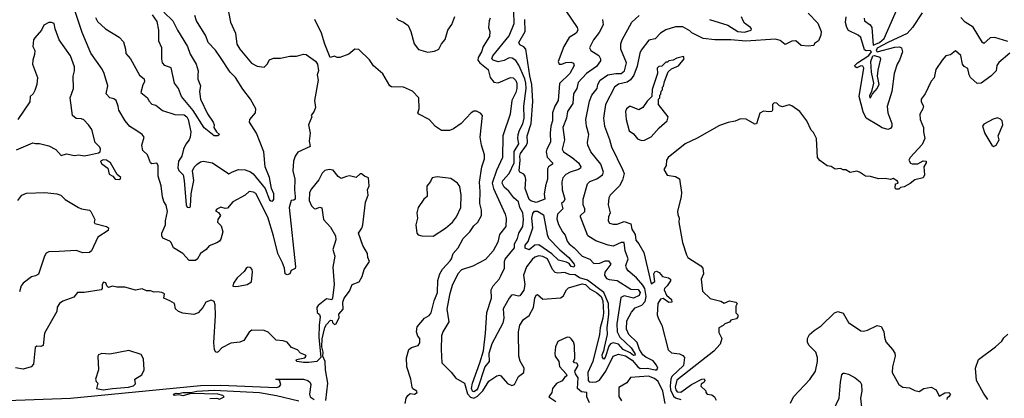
# Model space of a CAD drawing. Extents: x 1268547 to 1425625, y 515768 to 616754.
# Tile 317 of 507: x 1347799 to 1355075, y 558553 to 561354. Entities that reach past the tile are written whole.
import ezdxf

# ---------------------------------------------------------------- set-up
doc = ezdxf.new("R2010")
doc.units = 0

msp = doc.modelspace()

# ---------------------------------------------------------------- linework, layer by layer
at = {"layer": '0CON10XD'}
for points in [[(1349330.8, 561475), (1349355.7, 561335), (1349394.6, 561254.6), (1349402.4, 561172.4), (1349425.6, 561135), (1349512.8, 561032.8), (1349555, 561008.9), (1349605, 561002), (1349628, 561025), (1349645, 561056.2), (1349675, 561070), (1349725, 561068.8), (1349795, 561082.5), (1349845, 561083.3), (1349895, 561098.8), (1349915, 561096), (1349985, 561046.9), (1350000, 561025), (1350007.8, 560975), (1349998.2, 560945), (1350004.3, 560905), (1349978.1, 560755), (1349984.3, 560705), (1349975, 560676.7), (1349952.5, 560645), (1349956.7, 560635), (1349933.3, 560575), (1349946.1, 560515), (1349938.2, 560455), (1349946.4, 560415), (1349855.4, 560374.6), (1349835, 560343.8), (1349823, 560307), (1349817, 560235), (1349831.2, 560175), (1349828.9, 560095), (1349835.3, 560045.3), (1349833.8, 560026.2), (1349825, 560017.5), (1349803.9, 560016.1), (1349789.2, 559965), (1349838, 559525), (1349835, 559514.3), (1349805, 559498.8), (1349795.7, 559475), (1349775, 559465.6), (1349760.6, 559475), (1349755.7, 559515.7), (1349741.4, 559555), (1349705.7, 559625), (1349674.7, 559755), (1349631.7, 559891.7), (1349545, 560068), (1349527.9, 560077.9), (1349495, 560082.9), (1349463.9, 560056.1), (1349375, 560007.5), (1349335, 559960), (1349316.8, 559956.8), (1349285, 559967.1), (1349255, 559953.3), (1349245, 559940), (1349266.9, 559926.9), (1349282.5, 559905), (1349263.5, 559875), (1349260.9, 559855), (1349288.1, 559828.1), (1349300.7, 559785), (1349285, 559729.2), (1349275, 559714.3), (1349256.4, 559703.6), (1349198.1, 559681.9), (1349176.6, 559653.4), (1349136, 559625), (1349113.3, 559585), (1349097.7, 559572.3), (1349052.4, 559572.4), (1349005.6, 559625), (1348936, 559665), (1348918, 559705), (1348907.5, 559715), (1348857.5, 559737.5), (1348850, 559755), (1348850.4, 559775), (1348877.1, 559835), (1348875.5, 559865), (1348890, 559935), (1348881.7, 559981.7), (1348865, 560009.2), (1348855, 560043.8), (1348843.6, 560125), (1348821.1, 560195), (1348821.4, 560275), (1348811.7, 560291.7), (1348775, 560288), (1348766.2, 560295), (1348742.9, 560352.9), (1348710, 560385), (1348702.5, 560425), (1348718.9, 560485), (1348705, 560504.6), (1348665, 560531.5), (1348613.6, 560563.6), (1348579.2, 560605), (1348531.4, 560685), (1348527.5, 560715), (1348512.5, 560755), (1348495, 560769.1), (1348465, 560775.6), (1348438.6, 560805), (1348450, 560865), (1348422.2, 560955), (1348408, 560988), (1348324.6, 561105), (1348259.9, 561259.9), (1348208.1, 561415)], [(1348359.5, 561369.5), (1348375, 561340.8), (1348432, 561285), (1348534.6, 561224.6), (1348565, 561188.8), (1348580.5, 561135), (1348582.4, 561102.4), (1348616.7, 561065), (1348685, 560944), (1348718.6, 560915), (1348721.1, 560895), (1348707.9, 560872.1), (1348692.9, 560815), (1348744, 560775), (1348753.4, 560753.4), (1348775, 560728), (1348805, 560722), (1348855, 560680.8), (1348945, 560653.1), (1349015, 560648.8), (1349035, 560636.2), (1349044.1, 560614.1), (1349064.3, 560525), (1349057.8, 560485), (1349052.2, 560465), (1349026.6, 560433.4), (1349009.4, 560395), (1348997, 560345), (1348973.2, 560306.8), (1348967.8, 560257.8), (1348975, 560237.1), (1349007.1, 560205), (1349015.2, 560165), (1349029.2, 559985), (1349037.3, 559967.3), (1349055, 559964.1), (1349062.2, 559975), (1349065.4, 560065), (1349084.7, 560165), (1349076.9, 560235), (1349088.3, 560261.7), (1349109.2, 560285), (1349135, 560302.5), (1349155, 560307.1), (1349223.6, 560293.6), (1349345, 560213.1), (1349370.6, 560229.4), (1349415.6, 560244.4), (1349465, 560242.9), (1349505, 560227.7), (1349525, 560214.3), (1349613, 560105), (1349645, 560021.6), (1349655, 560012.9), (1349668.2, 560011.8), (1349676.3, 560023.7), (1349678.1, 560045), (1349676.2, 560065), (1349659.8, 560105), (1349645.9, 560185.9), (1349612.1, 560265), (1349602, 560375), (1349547.8, 560515), (1349498, 560595), (1349500, 560615), (1349542, 560665), (1349544.3, 560695), (1349505, 560766.4), (1349448.8, 560838.8), (1349394.1, 560925), (1349354.3, 560964.3), (1349283.1, 561075), (1349245, 561128.5), (1349192.2, 561185), (1349174.4, 561235), (1349104.6, 561345), (1349094.2, 561385)], [(1348865, 561410), (1348931.5, 561345), (1348965, 561275.7), (1349039.7, 561155), (1349059.2, 561099.2), (1349103.3, 561025), (1349118.1, 560975), (1349114.2, 560944.2), (1349114.2, 560914.2), (1349133.9, 560863.9), (1349128.5, 560821.5), (1349134.7, 560765), (1349186.5, 560656.5), (1349229.5, 560595), (1349235.8, 560575), (1349233.1, 560555), (1349253.8, 560523.8), (1349275.8, 560505), (1349263.8, 560495), (1349236, 560495), (1349163, 560553), (1349080.8, 560680.8), (1348993.8, 560785), (1348972.2, 560845), (1348942.3, 560885), (1348918.4, 560998.4), (1348872, 561015), (1348855, 561034), (1348848.7, 561065), (1348848.1, 561145), (1348826.9, 561195), (1348827.1, 561275), (1348815, 561340.5), (1348779.4, 561389.4)], [(1350584.7, 561365), (1350595, 561352.4), (1350635.3, 561335.2), (1350669.8, 561309.8), (1350690, 561265), (1350715, 561174), (1350745, 561134), (1350815, 561112.9), (1350865, 561120), (1350896.7, 561135), (1350915, 561175.8), (1350943, 561207), (1350962.7, 561275), (1350993.2, 561316.8), (1351015, 561376.4)], [(1352106.9, 561355), (1352110.6, 561315), (1352081.3, 561258.7), (1352038.5, 561205), (1352010, 561145), (1352020.8, 561125), (1352078.4, 561088.4), (1352091.8, 561065), (1352091.5, 561048.5), (1352062, 561008), (1351986.8, 560955), (1351925, 560890), (1351915.2, 560844.8), (1351891.8, 560805), (1351886.3, 560733.7), (1351848.2, 560675), (1351840.5, 560625), (1351813.6, 560555), (1351824.5, 560465), (1351806.9, 560395), (1351817.8, 560375), (1351881.5, 560335), (1351929.1, 560295), (1351946.7, 560265), (1351942.9, 560255), (1351927.5, 560245), (1351865.8, 560225.8), (1351835, 560207.9), (1351812.7, 560185), (1351805.5, 560155), (1351808.9, 560095), (1351828.3, 560025), (1351820.7, 560009.3), (1351803.3, 559995), (1351812.3, 559955), (1351773.9, 559915), (1351769.2, 559880.8), (1351779.9, 559839.9), (1351809.1, 559785), (1351830.9, 559760.9), (1351845.9, 559715), (1351859.3, 559695), (1351896.8, 559666.8), (1351955, 559605.2), (1352011.7, 559581.7), (1352041.1, 559551.1), (1352085, 559551.5), (1352125, 559570.8), (1352149.3, 559569.3), (1352166.5, 559545), (1352121.9, 559485), (1352120.6, 559465), (1352135, 559439.2), (1352155, 559430.8), (1352215, 559424.8), (1352315, 559360.7), (1352368.9, 559358.9), (1352384.8, 559335), (1352376.2, 559313.8), (1352335, 559294), (1352265, 559310.5), (1352241.1, 559298.9), (1352211.1, 559105), (1352215.2, 559045.2), (1352234.2, 559004.2), (1352317.7, 558927.7), (1352346, 558885), (1352348.1, 558871.9), (1352335, 558869.5), (1352310.6, 558890.6), (1352258.8, 558915), (1352225, 558952.6), (1352185, 558964.1), (1352164, 558956), (1352151.6, 558938.4), (1352125, 558854.6), (1352115, 558842.5), (1352105, 558855.6), (1352102.5, 558875), (1352119, 558911), (1352120.1, 558930.1), (1352142.1, 559025), (1352141.2, 559075), (1352152.1, 559175), (1352149.6, 559255), (1352116.8, 559336.8), (1351995, 559426.7), (1351935.1, 559445.1), (1351905, 559466.5), (1351865, 559469.5), (1351825, 559484.1), (1351775, 559479.3), (1351755, 559484.7), (1351736.1, 559505), (1351700.4, 559585), (1351665, 559603.2), (1351635, 559606), (1351605, 559596.4), (1351585, 559580.2), (1351545.2, 559525), (1351523.2, 559465), (1351532.3, 559395), (1351525, 559352.3), (1351495, 559311.2), (1351485, 559308.8), (1351445, 559319.6), (1351432.2, 559315), (1351415, 559294.5), (1351372.9, 559215), (1351376.7, 559145), (1351370.2, 559109.8), (1351288.7, 558955), (1351267, 558885), (1351267.9, 558825), (1351237.4, 558785), (1351185, 558629), (1351175, 558613.2), (1351155, 558601.8), (1351145, 558605.8), (1351138, 558625), (1351145.1, 558665), (1351200.3, 558815), (1351225.9, 558905), (1351241.7, 559035), (1351251.5, 559188.5), (1351284.6, 559294.6), (1351283.6, 559355), (1351296.8, 559385), (1351342.2, 559435), (1351355, 559458.5), (1351380.5, 559515), (1351381, 559565), (1351387.7, 559582.3), (1351455.1, 559664.9), (1351456.2, 559695), (1351478, 559735), (1351488.2, 559775), (1351516.2, 559825), (1351522.7, 559875), (1351517.9, 559925), (1351494.1, 559965), (1351486.2, 560006.2), (1351450.6, 560035), (1351414.6, 560085), (1351380, 560115), (1351363.8, 560145), (1351368.7, 560165), (1351415, 560216.1), (1351454.2, 560295), (1351452.3, 560377.7), (1351486.3, 560435), (1351479.1, 560475), (1351483.7, 560505), (1351493.1, 560536.9), (1351517.2, 560582.8), (1351526.9, 560625), (1351523.9, 560715), (1351541.3, 560845), (1351540.4, 560885), (1351533, 560915), (1351488, 561018), (1351465, 561051.8), (1351437.7, 561067.7), (1351415, 561071.9), (1351378.5, 561051.5), (1351335, 561040.8), (1351298, 561055), (1351288.5, 561065), (1351296.2, 561085), (1351417.2, 561235), (1351452.5, 561325), (1351450.8, 561415)], [(1351835, 561420), (1351918.1, 561295), (1351922.5, 561275), (1351912.2, 561255), (1351859.5, 561220.5), (1351820, 561155), (1351779, 561045), (1351784.5, 561025), (1351804.3, 561025.7), (1351835, 561036.8), (1351875, 561040), (1351892.5, 561032.5), (1351895.6, 561015.6), (1351865.3, 560955), (1351787.3, 560882.7), (1351777.5, 560755), (1351753, 560715), (1351735.9, 560664.1), (1351735.9, 560605), (1351724.2, 560565), (1351719.7, 560515), (1351722.2, 560447.8), (1351693.9, 560395), (1351689.4, 560375), (1351697.7, 560337.7), (1351736.2, 560295), (1351735.5, 560285), (1351707.6, 560265), (1351700.1, 560249.9), (1351700.1, 560175), (1351683.4, 560125), (1351673.8, 560063.8), (1351678.9, 560025), (1351615, 560002.4), (1351575, 560012.9), (1351565, 560023.1), (1351534.8, 560105), (1351539.1, 560170.9), (1351534.9, 560195), (1351525, 560210.7), (1351496.1, 560225), (1351491, 560235), (1351497.7, 560315)], [(1352146.8, 559686.8), (1352056.8, 559716.8), (1351997.8, 559755), (1351943.3, 559895), (1351944.4, 559905), (1351975.5, 559935), (1351975.5, 559955), (1351963.1, 559983.1), (1351962.4, 560025), (1351995, 560138.6), (1352012.4, 560157.6), (1352063.4, 560176.6), (1352087.4, 560192.6), (1352105, 560206.5), (1352113.1, 560225), (1352094.3, 560284.3), (1352019.1, 560375), (1351998.5, 560425), (1351994.7, 560445), (1352004.6, 560505), (1351987.5, 560565), (1351982.9, 560615), (1352010, 560750), (1352028.1, 560795), (1352065.2, 560845), (1352071.1, 560875), (1352089, 560905), (1352145, 560945.3), (1352204.3, 560955.7), (1352245, 560955.5), (1352269.5, 560975), (1352283.9, 561035), (1352242, 561135), (1352242.1, 561175), (1352250.8, 561205), (1352322.5, 561335), (1352376.9, 561385)], [(1353625, 561402), (1353697.7, 561327.7), (1353722.9, 561265), (1353720.5, 561239.5), (1353703, 561197), (1353673.6, 561176.4), (1353667, 561163), (1353625, 561157.5), (1353575, 561163.3), (1353535, 561196.7), (1353504.2, 561195.8), (1353455, 561170), (1353419.7, 561199.7), (1353385, 561209.1), (1353165, 561194.9), (1353055, 561203.5), (1352935, 561204.3), (1352850.6, 561215), (1352766.4, 561256.4), (1352751.2, 561271.2), (1352699.5, 561299.5), (1352645, 561300), (1352575, 561279.6), (1352535.6, 561254.4), (1352495, 561212.5), (1352448.3, 561201.7), (1352392.2, 561127.8), (1352381.6, 561105), (1352361.5, 561008.5), (1352337.3, 560942.7), (1352312.4, 560907.6), (1352287.7, 560892.3), (1352225, 560877.5), (1352195.6, 560854.4), (1352128.5, 560725), (1352112.5, 560625), (1352120, 560565), (1352158, 560468), (1352171.9, 560411.9), (1352253.5, 560245), (1352266.8, 560215), (1352254.2, 560165.8), (1352230.6, 560125), (1352163.5, 560055), (1352152.1, 560035), (1352146.7, 559985), (1352161.9, 559925), (1352150, 559895), (1352148.8, 559865), (1352157.7, 559847.7), (1352185, 559840), (1352215, 559841.2), (1352265, 559860.8), (1352314.4, 559844.4), (1352322.3, 559805), (1352348, 559765), (1352352.6, 559722.6), (1352375.5, 559695), (1352412, 559632), (1352465, 559398.8), (1352493, 559417), (1352485.8, 559475), (1352492.4, 559487.6), (1352505, 559493.8), (1352523.9, 559483.9), (1352550, 559455), (1352593.8, 559445), (1352607.3, 559435), (1352607.3, 559422.7), (1352583.8, 559385), (1352564.1, 559365.9), (1352562.3, 559355), (1352577.7, 559315), (1352616.1, 559285), (1352618.6, 559265), (1352595, 559261.1), (1352555, 559290.3), (1352534.4, 559285.6), (1352515.6, 559255), (1352510.8, 559170.8), (1352520, 559140), (1352545.2, 559095.2), (1352591.9, 558911.9), (1352615, 558888.8), (1352675, 558883.1), (1352699.3, 558869.3), (1352711.3, 558855), (1352703.3, 558795), (1352619, 558715), (1352610.8, 558695), (1352605.2, 558645), (1352609, 558615), (1352629.5, 558569.5), (1352645, 558555.7), (1352684.5, 558545)], [(1352896.7, 561355), (1353032.3, 561312.3), (1353105, 561265.7), (1353155, 561260), (1353203.9, 561276.1), (1353206, 561285), (1353199.2, 561295), (1353155, 561326.5), (1353144.6, 561345.4), (1353133.2, 561375)], [(1354469.2, 561405), (1354396.9, 561295), (1354358.1, 561251.9), (1354215, 561185.9), (1354135, 561141.7), (1354128, 561125), (1354136.6, 561116.6), (1354265, 561150.4), (1354301.6, 561151.6), (1354314.6, 561144.6), (1354322.5, 561115), (1354301.1, 561055), (1354282.3, 561025), (1354261.6, 560955), (1354245, 560821.2), (1354209.3, 560710.7), (1354213.9, 560665), (1354242.9, 560585), (1354245, 560562.9), (1354235, 560548.1), (1354215, 560541.7), (1354172.7, 560552.7), (1354145, 560571.2), (1354055.3, 560625.3), (1354031.9, 560671.9), (1354002.6, 560785), (1354035.9, 560995), (1354028.7, 561008.7), (1354015, 561011.7), (1353985, 560997.3), (1353972.3, 561005), (1353970.4, 561015), (1353989.1, 561035), (1354075, 561088.7), (1354092.7, 561115), (1354085, 561125.4), (1354055, 561124), (1354041.5, 561131.5), (1354015, 561221.2), (1353995, 561239.5), (1353925, 561272.5), (1353910.7, 561295), (1353902.7, 561332.7), (1353906.4, 561375)], [(1354040, 561365), (1354041.8, 561345), (1354083.5, 561315), (1354096.1, 561296.1), (1354105.3, 561165.3), (1354154, 561185), (1354186.6, 561215), (1354285, 561437.8)], [(1348275, 560346.7), (1348315, 560353.8), (1348381.2, 560368.8), (1348393.8, 560376.2), (1348396.7, 560395), (1348390.5, 560410.5), (1348355.8, 560445.8), (1348330.9, 560540.9), (1348306.4, 560576.4), (1348271.8, 560611.8), (1348255, 560620), (1348215, 560621.5), (1348188.6, 560645), (1348171.9, 560775), (1348195.4, 560845), (1348193.8, 560935), (1348204.5, 560975), (1348204.5, 561005), (1348175.5, 561085), (1348090.8, 561205), (1348060, 561285), (1348053.3, 561325), (1348035, 561333.8), (1348015, 561332), (1347977, 561313), (1347961.2, 561275), (1347909.7, 561220.3), (1347902, 561205), (1347896.2, 561155), (1347910, 561125), (1347908.8, 561095), (1347896, 561054), (1347894.5, 561024.5), (1347930, 560925), (1347925.7, 560875), (1347910.5, 560829.5), (1347897.5, 560805), (1347876.2, 560785), (1347874.2, 560745), (1347784.2, 560615)], [(1350648.6, 558515), (1350656, 558555), (1350668, 558575), (1350685, 558588), (1350715.7, 558584.3), (1350736.7, 558595), (1350733.3, 558605), (1350705, 558623.8), (1350698.6, 558635), (1350690, 558695), (1350660.4, 558785), (1350658.1, 558851.9), (1350675.7, 558915), (1350695, 558928.9), (1350742.5, 558945), (1350755, 558962.5), (1350756.2, 558995), (1350741.9, 559011.9), (1350730.6, 559045), (1350735, 559081.2), (1350790.8, 559145), (1350825.3, 559164.7), (1350840, 559185), (1350861.1, 559275), (1350885.7, 559335), (1350888.4, 559425), (1350904.7, 559475), (1350922.5, 559507.5), (1350979.8, 559570.2), (1350990.9, 559585), (1351003.2, 559625), (1351038.9, 559665), (1351076.5, 559735), (1351125, 559784.4), (1351155, 559828.8), (1351184.5, 559855), (1351211.1, 559905), (1351210.6, 559945), (1351198.7, 559995), (1351202.6, 560082.6), (1351197.2, 560152.7), (1351214.6, 560265), (1351234.6, 560325), (1351233.8, 560355), (1351210.9, 560425), (1351202.1, 560485), (1351218.8, 560645), (1351205, 560662.5), (1351175, 560676), (1351155, 560677.5), (1351136.2, 560665), (1351061.2, 560585), (1351005, 560546), (1350975.9, 560534.1), (1350915, 560534.3), (1350872.4, 560562.4), (1350825, 560615.8), (1350747.5, 560655), (1350740, 560665), (1350750, 560695), (1350747.5, 560775), (1350702.5, 560825), (1350635, 560853.8), (1350546.4, 560856.4), (1350535, 560863.3), (1350483, 560953), (1350412.3, 561012.3), (1350385, 561056.7), (1350305, 561133.3), (1350275, 561136.2), (1350231.2, 561098.8), (1350165, 561074), (1350145, 561074), (1350125, 561083.3), (1350093.8, 561075), (1350053.1, 561173.1), (1350030, 561255), (1349978.8, 561355)], [(1351275, 561364), (1351268.5, 561345), (1351264.2, 561295), (1351274, 561265), (1351271.7, 561228.3), (1351223.8, 561155), (1351212.5, 561115), (1351186.9, 561075), (1351185.3, 561055), (1351199.7, 561035), (1351260.7, 560985), (1351275.9, 560925.9), (1351302.6, 560892.6), (1351335, 560885.9), (1351425, 560926.2), (1351445, 560922.7), (1351464.4, 560904.4), (1351473, 560883), (1351472.9, 560845), (1351465, 560814.5), (1351435.7, 560755), (1351424.6, 560654.6), (1351369.1, 560495), (1351366.3, 560333.6), (1351323.1, 560236.9), (1351291.3, 560145), (1351300.2, 560105), (1351387.1, 559915), (1351393.6, 559885), (1351391.2, 559825), (1351345, 559764), (1351332.6, 559707.4), (1351298.9, 559645), (1351240.7, 559579.3), (1351148.4, 559531.6), (1351065, 559502.5), (1351035.7, 559475), (1350995, 559386.7), (1350975, 559317.5), (1350956.4, 559213.6), (1350970.5, 559119.5), (1350926, 559045), (1350916, 559015), (1350912.5, 558915), (1350918.6, 558815), (1350987.2, 558747.3), (1351021.9, 558701.9), (1351086.4, 558666.4), (1351107.5, 558587.5), (1351131.5, 558561.5), (1351155, 558553.3), (1351181.4, 558568.6), (1351221.5, 558608.5), (1351265, 558679.6), (1351325, 558720), (1351345, 558724.4), (1351355, 558719.4), (1351405, 558661.5), (1351435, 558648.6), (1351455.4, 558654.6), (1351485, 558713.6), (1351525.6, 558745), (1351527.9, 558775), (1351498.1, 558828.1), (1351487.3, 558865), (1351484.2, 559045.8), (1351495.6, 559094.4), (1351522.5, 559135), (1351565, 559165.6), (1351595.6, 559225), (1351605, 559293.3), (1351615, 559316), (1351625, 559322), (1351665, 559286.2), (1351795, 559296.4), (1351815, 559308.6), (1351838.9, 559355), (1351855, 559369.7), (1351955, 559399.7), (1351981.3, 559395), (1352012.9, 559362.9), (1352065, 559334.1), (1352096.3, 559305), (1352107.2, 559275), (1352113.5, 559185), (1352108.5, 559145), (1352087.5, 559075), (1352083.2, 559025), (1352034.4, 558825), (1351996.5, 558745), (1351999.2, 558685), (1352006.5, 558675), (1352031.5, 558671.5), (1352059.1, 558675), (1352083.5, 558686.5), (1352131.5, 558755), (1352185.7, 558864.3), (1352225, 558880.8), (1352275, 558866.7), (1352324, 558835), (1352366.2, 558786.2), (1352385, 558774.7), (1352435, 558777.1), (1352496, 558764), (1352506.7, 558765), (1352514.5, 558775), (1352505, 558798.7), (1352480.4, 558830.4), (1352425, 558857.3), (1352405, 558875.9), (1352380.4, 558915), (1352361.6, 558965), (1352299.5, 559025), (1352283.1, 559065), (1352285.3, 559125), (1352320.6, 559189.4), (1352347.3, 559222.7), (1352396.9, 559243.1), (1352420, 559270), (1352428, 559305), (1352419.4, 559365), (1352405, 559391.2), (1352357.5, 559445), (1352296.5, 559495), (1352282.3, 559515), (1352279.3, 559535), (1352295.9, 559585), (1352272.3, 559645), (1352266.8, 559705), (1352245, 559705.2), (1352185, 559678.4), (1352146.8, 559686.8)], [(1351497.7, 560315), (1351495.5, 560345), (1351501, 560365), (1351544.8, 560425), (1351552.3, 560445), (1351548.4, 560495), (1351577.9, 560585), (1351592, 560748), (1351584.7, 560875), (1351568.9, 560938.9), (1351538.3, 561135), (1351525, 561153.3), (1351495, 561167.9), (1351486.3, 561185), (1351533.2, 561266.8), (1351533.1, 561355)], [(1355101.3, 561191.3), (1355005, 561222.1), (1354971.8, 561218.2), (1354925, 561176.2), (1354915, 561183.8), (1354845, 561299.1), (1354785, 561334.4), (1354755, 561370)], [(1355115, 561105.4), (1355033.7, 561036.3), (1355021.2, 561015), (1355014.5, 560975), (1354976.2, 560935), (1354905, 560884.3), (1354875, 560881.2), (1354825, 560926.2), (1354814.4, 560945), (1354805, 560993.3), (1354778.3, 561008.3), (1354766.2, 561025), (1354755, 561087.5), (1354715, 561122.5), (1354677, 561093), (1354643.3, 561085), (1354615, 561053.8), (1354570, 560985), (1354556.2, 560923.8), (1354535, 560898.8), (1354489.4, 560805), (1354460, 560765), (1354461.4, 560745), (1354477.5, 560715), (1354473.8, 560695), (1354452, 560655), (1354454, 560615), (1354479.2, 560555), (1354478.1, 560525), (1354488.5, 560475), (1354468.9, 560431.1), (1354380, 560335), (1354370, 560315), (1354381.7, 560291.7), (1354395, 560287.5), (1354435, 560286.7), (1354475, 560308.8), (1354496.7, 560306.7), (1354497.5, 560295), (1354480, 560265), (1354486, 560205), (1354475, 560183.8), (1354415, 560170), (1354378.3, 560141.7), (1354335, 560117.5), (1354308.3, 560111.7), (1354295, 560100), (1354275, 560100), (1354268.3, 560108.3), (1354271.7, 560138.3), (1354290, 560145), (1354285, 560160), (1354255, 560180), (1354235, 560172.5), (1354195, 560180), (1354145, 560176.2), (1354087, 560193), (1354050, 560195), (1354006.1, 560226.1), (1353985, 560233.8), (1353935, 560223.3), (1353905, 560242.5), (1353885, 560242.5), (1353865, 560252.5), (1353825, 560247.5), (1353795, 560267.5), (1353765, 560273.3), (1353711.2, 560311.2), (1353693.8, 560335), (1353687.1, 560475), (1353665, 560520), (1353647.5, 560537.5), (1353615.8, 560605.8), (1353564.2, 560674.2), (1353505, 560716.2), (1353485, 560723.8), (1353435, 560709.2), (1353415, 560716), (1353395, 560736.9), (1353375, 560738.9), (1353362.9, 560725), (1353363.3, 560685), (1353357.5, 560675), (1353335, 560671.2), (1353295, 560676.9), (1353269.1, 560660.9), (1353245, 560582.5), (1353230.9, 560580.9), (1353166.9, 560616.9), (1353125, 560619.6), (1353087, 560603), (1353035, 560592.9), (1352969.6, 560570.4), (1352805, 560477.4), (1352715.9, 560435), (1352592.2, 560335), (1352578, 560315), (1352576.7, 560275), (1352560, 560245), (1352583.9, 560203.9), (1352645, 560193.8), (1352676, 560176), (1352689.2, 560075), (1352687.1, 560045), (1352660, 559935), (1352662.9, 559912.9), (1352673.1, 559885), (1352670, 559855), (1352697.3, 559705), (1352725.7, 559615), (1352737.1, 559595), (1352833, 559533), (1352847.5, 559515), (1352851.2, 559475), (1352835.6, 559435), (1352844.6, 559344.6), (1352902.6, 559292.6), (1352980.8, 559270.8), (1353005, 559257.5), (1353045, 559273.8), (1353090, 559265), (1353100, 559255), (1353090, 559235), (1353090, 559185), (1353105, 559170), (1353106.7, 559155), (1353095, 559140), (1353055, 559130), (1353045, 559117.5), (1353010, 559105), (1352998.3, 559091.7), (1352966.7, 559075), (1352965, 559040), (1352987.5, 558995), (1352975.8, 558954.2), (1352927.6, 558902.4), (1352655, 558687.1), (1352642.7, 558635), (1352647.3, 558615), (1352657.7, 558602.3), (1352685, 558599.2), (1352763.7, 558656.3), (1352840, 558695), (1352856.2, 558696.2), (1352862.5, 558685), (1352856.7, 558673.3), (1352835, 558657.5), (1352833.6, 558643.6), (1352868.3, 558608.3), (1352870, 558595), (1352880, 558585), (1352915, 558580), (1352933, 558563), (1352945, 558540)], [(1354085, 560774), (1354082, 560795), (1354096.9, 560823.1), (1354109.8, 560885), (1354092.6, 560965), (1354088.8, 561045), (1354104.4, 561085), (1354115, 561089.5), (1354155.1, 561075.1), (1354159.3, 561065), (1354139.9, 560980.1), (1354136.1, 560935), (1354148.3, 560875), (1354135, 560845.9), (1354101.9, 560808.1), (1354085, 560774)], [(1352395, 560460.5), (1352415, 560463.5), (1352465, 560486.2), (1352525.3, 560554.7), (1352583.8, 560605), (1352590, 560635), (1352520, 560725), (1352520, 560765), (1352530, 560775), (1352530, 560795), (1352537, 560803), (1352540, 560825), (1352550, 560835), (1352550, 560855), (1352557, 560863), (1352563, 560897), (1352591.7, 560968.3), (1352615, 560990), (1352668.3, 561011.7), (1352710, 561065), (1352705, 561080), (1352655, 561070), (1352627, 561053), (1352595, 561050), (1352585, 561040), (1352575, 561040), (1352545, 561010), (1352523, 561007), (1352510, 560995), (1352512.5, 560955), (1352473.6, 560836.4), (1352470, 560785), (1352435, 560751.2), (1352405, 560704.2), (1352375, 560685.8), (1352315, 560711.2), (1352305, 560711.2), (1352282, 560695), (1352275.8, 560675), (1352281.9, 560615), (1352301.8, 560531.8), (1352335, 560510), (1352365, 560471.1), (1352395, 560460.5)], [(1354995, 560416.7), (1355015, 560424.2), (1355037.5, 560465), (1355030, 560495), (1355064.2, 560575), (1355060, 560605), (1355048.3, 560618.3), (1355025, 560626.7), (1354991.7, 560618.3), (1354925, 560580.8), (1354913.4, 560565), (1354931.4, 560511.4), (1354984.2, 560424.2), (1354995, 560416.7)], [(1347775, 560392), (1347895, 560443.3), (1347915, 560436.7), (1347945, 560438.8), (1348015, 560421.2), (1348065, 560393.3), (1348105, 560350), (1348145, 560361.2), (1348205, 560350), (1348235, 560353.8), (1348275, 560346.7)], [(1348535, 560172), (1348542.5, 560175), (1348546.1, 560186.1), (1348519.3, 560209.3), (1348470, 560295), (1348440, 560315), (1348415, 560316.2), (1348400.5, 560309.5), (1348396.7, 560305), (1348405, 560287.5), (1348450, 560255), (1348460.5, 560210.5), (1348487.5, 560195), (1348503.9, 560173.9), (1348535, 560172)], [(1350062.4, 558537.6), (1350076.7, 558665), (1350060, 558765), (1350057.5, 558825), (1350040, 558865), (1350042.5, 558895), (1350032.5, 558935), (1350033, 558993), (1350053, 559077), (1350065, 559100), (1350095, 559130), (1350108.3, 559128.3), (1350110, 559115), (1350125, 559100), (1350137.5, 559105), (1350159.3, 559150.7), (1350157.5, 559175), (1350188.3, 559211.7), (1350185.8, 559265), (1350197.3, 559292.7), (1350236, 559345), (1350256.1, 559393.9), (1350306.7, 559415), (1350328.8, 559455), (1350343.3, 559505), (1350383.3, 559565), (1350371.2, 559595), (1350368.8, 559625), (1350334.2, 559684.2), (1350302, 559775), (1350327.7, 559812.3), (1350333.8, 559835), (1350354, 560005), (1350372.9, 560055), (1350370, 560095), (1350380.8, 560125), (1350376.7, 560185), (1350346.4, 560196.4), (1350325, 560213.3), (1350315, 560212.5), (1350285, 560186.7), (1350235, 560199.2), (1350215, 560194), (1350175, 560180), (1350153.4, 560193.4), (1350115, 560240), (1350085.8, 560245.8), (1350055, 560238.6), (1350035, 560217.5), (1350009.8, 560170.2), (1349955, 560102.1), (1349941.2, 560075), (1349939.1, 560015), (1349955, 559976), (1349975, 559956), (1349985, 559954), (1350017, 559967), (1350031.2, 559961.2), (1350044, 559875), (1350095, 559820), (1350132.9, 559755), (1350135.6, 559725.6), (1350114.2, 559655), (1350126.9, 559605), (1350113.2, 559523.2), (1350121.9, 559395), (1350111.2, 559295), (1350105, 559282.5), (1350065, 559290), (1350005, 559240.8), (1349994.1, 559225), (1349998.3, 559188.3), (1350013.3, 559173.3), (1350020, 559155), (1350011.2, 559095), (1350010, 559005), (1350023.3, 558855), (1349994.3, 558825.7), (1349935, 558818.5), (1349895, 558817.3), (1349850, 558825), (1349840.8, 558835), (1349845, 558840), (1349905, 558851.4), (1349915.6, 558864.4), (1349911.7, 558871.7), (1349875, 558886.2), (1349851.2, 558911.2), (1349808.2, 558928.2), (1349775, 558969.2), (1349745, 558979.1), (1349694, 558984), (1349635, 559041.4), (1349605, 559054.3), (1349515, 559056.5), (1349495, 559042.5), (1349455, 558981.8), (1349425, 558969.1), (1349358.8, 558961.2), (1349293.9, 558926.1), (1349265, 558897.5), (1349255, 558892.5), (1349245, 558896.7), (1349237.5, 558915), (1349234.3, 558964.3), (1349245.4, 559165.4), (1349243.5, 559243.5), (1349235, 559268), (1349215, 559278.1), (1349173.3, 559265), (1349152.5, 559225), (1349118.6, 559185), (1349085, 559173.4), (1349005, 559182.9), (1348972, 559195), (1348950, 559215), (1348943.3, 559255), (1348907.5, 559275), (1348863.8, 559295), (1348870, 559325), (1348850, 559335), (1348815, 559341.2), (1348793, 559337), (1348765, 559348), (1348735, 559348.8), (1348705, 559362), (1348655, 559354.2), (1348575, 559375.8), (1348516.1, 559376.1), (1348485, 559382.5), (1348455, 559373.3), (1348443.3, 559385), (1348435, 559407.5), (1348418.3, 559411.7), (1348407.5, 559395), (1348407.5, 559365), (1348400, 559355), (1348274.4, 559335.6), (1348225, 559335.5), (1348198.4, 559301.6), (1348118.3, 559271.7), (1348092.5, 559255), (1348076.4, 559226.4), (1348074, 559195), (1347982.1, 559035), (1347971.2, 558945), (1347955, 558936.7), (1347925, 558938.8), (1347912.1, 558927.9), (1347900.9, 558805), (1347883.4, 558786.6), (1347825, 558768.7), (1347769, 558779)], [(1350855, 559752.5), (1350945, 559811.1), (1350996.4, 559855), (1351027.7, 559895), (1351057.8, 559965), (1351061.8, 560055), (1351050.9, 560120.9), (1351035, 560143.8), (1350985, 560178.6), (1350885, 560191.4), (1350847.5, 560185), (1350835, 560157.5), (1350807.3, 560122.7), (1350809.2, 560045), (1350786.2, 560025), (1350743.3, 559965), (1350734.5, 559925), (1350737.5, 559885), (1350726, 559835), (1350734.1, 559774.1), (1350743, 559763), (1350770, 559755), (1350855, 559752.5)], [(1347785, 560016.2), (1347814, 560056), (1347848.5, 560071.5), (1347985, 560076.5), (1348074.3, 560064.3), (1348103.3, 560055), (1348135, 560023.8), (1348234.2, 559964.2), (1348255, 559954), (1348315, 559944), (1348325.4, 559935.4), (1348355, 559876.7), (1348348, 559855), (1348355, 559846.2), (1348440, 559825), (1348456.2, 559815), (1348453.8, 559795), (1348377.1, 559745), (1348330, 559645), (1348315, 559632), (1348265, 559630), (1348216.9, 559646.9), (1348091.1, 559638.9), (1348015, 559637.2), (1347994, 559626), (1347981.1, 559605), (1347938, 559472), (1347915, 559458), (1347885, 559451.2), (1347824.6, 559405), (1347809.3, 559385), (1347798.5, 559341.5)], [(1351895, 559522.9), (1351875, 559527.6), (1351859.2, 559549.1), (1351839.4, 559559.4), (1351780.4, 559575), (1351732.5, 559622.5), (1351635, 559689.1), (1351605, 559686.9), (1351565, 559650.8), (1351535, 559663.6), (1351534.2, 559685), (1351556.1, 559713.9), (1351590.3, 559815), (1351583.8, 559886.2), (1351590, 559920), (1351603.6, 559936.4), (1351625, 559936.9), (1351669, 559909), (1351695.7, 559765), (1351707.4, 559737.4), (1351790.8, 559650.9), (1351857.1, 559595), (1351895.6, 559545), (1351900, 559535), (1351895, 559522.9)], [(1349395, 559379.2), (1349415, 559383.1), (1349480, 559395), (1349512, 559415), (1349520, 559485), (1349516.7, 559505), (1349505, 559520), (1349485, 559522.5), (1349475, 559517.5), (1349457.7, 559492.3), (1349406.2, 559445), (1349378.8, 559405), (1349375, 559383.8), (1349395, 559379.2)], [(1353495, 558517.5), (1353516.7, 558565), (1353638.3, 558691.7), (1353679.2, 558755), (1353695.7, 558825.7), (1353694.4, 558854.4), (1353681.9, 558895), (1353633.9, 558943.9), (1353620.9, 558965), (1353621.1, 558995), (1353636.2, 559025), (1353668.9, 559055), (1353721.8, 559088.2), (1353820.6, 559185), (1353845, 559194.4), (1353885, 559182.5), (1353923.8, 559115), (1354015, 559051.2), (1354035, 559048.8), (1354065, 559056), (1354135, 559090.8), (1354165, 559083.3), (1354185, 559047.5), (1354189.2, 559005), (1354200.3, 558970.3), (1354250, 558915), (1354265, 558887.5), (1354268.6, 558865), (1354248.6, 558785), (1354247.1, 558745), (1354295, 558656), (1354325, 558636.2), (1354375, 558631.2), (1354415, 558610), (1354445, 558603.8), (1354480, 558625), (1354535, 558636.7), (1354572.5, 558615), (1354595, 558570), (1354635, 558592.5), (1354665, 558596.7), (1354676.7, 558585), (1354666.4, 558563.6), (1354653, 558557), (1354650, 558545)], [(1352009.8, 558519.8), (1351990, 558565), (1351990, 558595), (1351950, 558600), (1351920, 558625), (1351926.7, 558705), (1351907.5, 558735), (1351902.5, 558755), (1351925.6, 558795), (1351915, 558812.5), (1351900, 558815), (1351892.5, 558825), (1351901.7, 558848.3), (1351900, 558945), (1351891.5, 558971.5), (1351875, 558993.1), (1351865, 559002.9), (1351845, 559006), (1351775, 558972.5), (1351757.3, 558932.7), (1351752.9, 558885), (1351757.1, 558865), (1351782.9, 558825), (1351788.8, 558788.8), (1351837.5, 558735), (1351841.7, 558718.3), (1351824.1, 558705.9), (1351808.3, 558681.7), (1351765, 558662.5), (1351736.2, 558625), (1351731.2, 558595), (1351710, 558565), (1351760.3, 558530.3)], [(1354953.3, 558543.3), (1354920.4, 558590.4), (1354870, 558685), (1354862, 558775), (1354885, 558840), (1355011.2, 558935), (1355056.7, 558975), (1355070.5, 558999.5), (1355101.4, 559028.6)], [(1348415, 558616.9), (1348485, 558624.8), (1348602.5, 558635), (1348640, 558645), (1348655, 558660), (1348650, 558695), (1348702.2, 558727.8), (1348718.6, 558765), (1348714, 558844), (1348696, 558876), (1348605, 558906.4), (1348465, 558880.7), (1348405, 558884.7), (1348380.9, 558875), (1348376.2, 558865), (1348381.5, 558765), (1348360, 558695), (1348365, 558677.5), (1348377.5, 558665), (1348367.5, 558625), (1348415, 558616.9)], [(1347705, 558536.4), (1348175, 558553.1), (1349135, 558647.5), (1349285, 558651), (1349696, 558634), (1349718.3, 558641.7), (1349728.8, 558655), (1349718.3, 558688.3), (1349692.5, 558695), (1349745, 558693.8), (1349895, 558693.8), (1349927.5, 558685), (1349945, 558670), (1349950.8, 558655), (1349940.9, 558585), (1349946.2, 558565), (1349975, 558544.2)], [(1352489.5, 558700.5), (1352445, 558715.9), (1352313, 558707), (1352285, 558666.7), (1352226.2, 558633.8), (1352227.4, 558567.4), (1352245.4, 558535.4)], [(1352568.2, 558515), (1352551.6, 558605), (1352517.8, 558677.8), (1352489.5, 558700.5)], [(1353807.7, 558455), (1353854.2, 558555), (1353865, 558672.5), (1353875, 558726.7), (1353885, 558738), (1353895, 558738.6), (1353925, 558732.5), (1353973.8, 558705), (1354008.8, 558675), (1354020, 558655), (1354021.9, 558605), (1354011.8, 558555), (1354021.5, 558465)], [(1349205, 558552.5), (1349255, 558554), (1349275, 558547.5), (1349305, 558562.5), (1349310, 558565), (1349300, 558575), (1349264.2, 558584.2), (1349065, 558590), (1349005, 558570.5), (1348975, 558580), (1348943.3, 558575), (1348935.8, 558585), (1348955, 558590.8), (1348975, 558587.8), (1349005, 558596.6), (1349063.7, 558596.3), (1349107.5, 558605), (1349235, 558612.4), (1349570.8, 558595), (1349696.4, 558573.6), (1349861.1, 558535)]]:
    msp.add_lwpolyline(points, dxfattribs=at)

doc.saveas('drawing.dxf')
